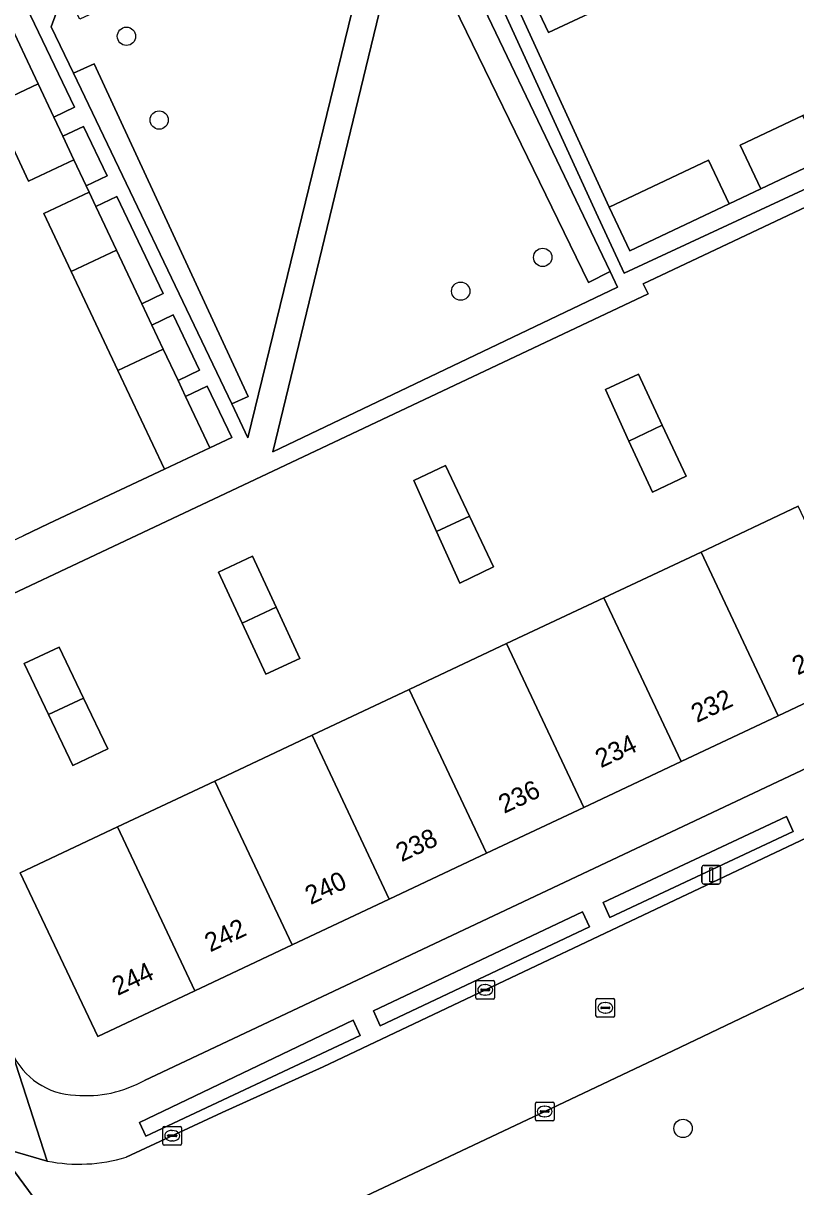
# Model space of a CAD drawing. Extents: x 159039 to 160102, y 381214 to 382524.
# Drawn here: x 159198 to 159239.3, y 381319.1 to 381381.3 of the extents above; entities that cross this region are included whole.
import ezdxf

# ---------------------------------------------------------------- set-up
doc = ezdxf.new("R2010")
doc.units = 0
for name, color, linetype in [('IMGEO_Berm_groen', 7, 'Continuous'), ('IMGEO_Boom', 7, 'Continuous'), ('IMGEO_Erf', 7, 'Continuous'), ('IMGEO_Groenvoorziening', 7, 'Continuous'), ('IMGEO_Kolk', 7, 'Continuous'), ('IMGEO_Lichtmast', 7, 'Continuous'), ('IMGEO_Pand', 7, 'Continuous'), ('IMGEO_Pand_nummerreeks', 7, 'Continuous'), ('IMGEO_Rijbaan_lokaal_gesloten', 7, 'Continuous'), ('IMGEO_Rioolput', 7, 'Continuous'), ('IMGEO_Terreindeel_open', 7, 'Continuous'), ('IMGEO_Voetpad_open', 7, 'Continuous')]:
    doc.layers.add(name, color=color, linetype=linetype)

msp = doc.modelspace()

# ---------------------------------------------------------------- linework, layer by layer
at = {"layer": 'IMGEO_Berm_groen'}
msp.add_lwpolyline([(159281.002, 381349.59), (159276.504, 381347.102), (159259.828, 381339.216), (159244.02, 381331.744), (159232.721, 381326.338), (159225.919, 381323.116), (159208.328, 381314.79), (159207.455, 381314.381), (159205.625, 381313.592), (159218.979, 381296.165)], dxfattribs=at)
at = {"layer": 'IMGEO_Boom'}
for centre in [(159203.548, 381380.556), (159205.294, 381376.079), (159225.781, 381368.741), (159221.399, 381366.935), (159233.273, 381322.194)]:
    msp.add_circle(centre, 0.489, dxfattribs=at)
at = {"layer": 'IMGEO_Erf'}
for points in [[(159280.348, 381367.214), (159267.618, 381384.57), (159261.829, 381381.834), (159246.942, 381374.798), (159231.151, 381367.335), (159231.408, 381366.79), (159210.414, 381356.868), (159187.998, 381346.282), (159194.413, 381332.419), (159197.436, 381326.24)], [(159182.558, 381384.029), (159184.982, 381378.885), (159187.834, 381372.836), (159189.745, 381368.781), (159192.024, 381363.946), (159192.356, 381363.241), (159194.427, 381364.217), (159196.678, 381359.441), (159194.607, 381358.465), (159197.004, 381353.38), (159198.034, 381353.866), (159199.406, 381354.512), (159205.573, 381357.42), (159203.09, 381362.688), (159200.594, 381367.984), (159199.132, 381371.085), (159201.556, 381372.228), (159201.393, 381372.573), (159200.739, 381373.962), (159198.315, 381372.819), (159196.403, 381376.874), (159193.552, 381382.924)], [(159224.414, 381382.139), (159229.323, 381371.43), (159234.634, 381373.935), (159235.733, 381371.602), (159237.424, 381372.4), (159236.325, 381374.733), (159239.678, 381376.315), (159244.727, 381378.696), (159249.773, 381381.077), (159253.314, 381382.747), (159254.414, 381380.414), (159255.921, 381381.125), (159256.504, 381381.4)], [(159230.09, 381382.641), (159226.095, 381380.758), (159225.257, 381382.536)], [(159204.502, 381324.76), (159265.823, 381353.699), (159271.62, 381356.674), (159273.546, 381357.821), (159279.522, 381361.378)], [(159243.553, 381346.695), (159238.359, 381344.246), (159233.166, 381341.797), (159227.972, 381339.348), (159222.778, 381336.899), (159217.584, 381334.45), (159212.39, 381332.001), (159207.196, 381329.551), (159202.022, 381327.112), (159197.876, 381335.855), (159203.07, 381338.304), (159208.264, 381340.753), (159213.458, 381343.202), (159218.652, 381345.651), (159223.846, 381348.099), (159229.04, 381350.548), (159234.234, 381352.997), (159239.428, 381355.446)]]:
    msp.add_lwpolyline(points, dxfattribs=at)
for points in [[(159229.127, 381361.678), (159230.886, 381362.492), (159232.165, 381359.769), (159233.444, 381357.046), (159231.634, 381356.195), (159230.385, 381358.927)], [(159221.871, 381354.915), (159223.148, 381352.208), (159221.347, 381351.339), (159220.114, 381354.1), (159218.896, 381356.826), (159220.593, 381357.621)], [(159211.539, 381350.042), (159212.805, 381347.311), (159210.99, 381346.47), (159209.724, 381349.201), (159208.464, 381351.92), (159210.273, 381352.774)], [(159202.55, 381342.475), (159200.682, 381341.583), (159199.377, 381344.319), (159198.078, 381347.04), (159199.961, 381347.904), (159201.256, 381345.19)]]:
    msp.add_lwpolyline(points, close=True, dxfattribs=at)
for centre, radius, start, end in [((159200.946, 381327.817), 3.848, 204.19365, 268.21586), ((159201.392, 381330.29), 6.345, 264.87889, 299.34894)]:
    msp.add_arc(centre, radius, start, end, dxfattribs=at)
at = {"layer": 'IMGEO_Groenvoorziening'}
for points in [[(159261.509, 381382.51), (159267.21, 381385.165), (159266.572, 381386.097), (159261.026, 381383.533), (159257.38, 381381.813), (159256.504, 381381.4), (159255.921, 381381.125), (159254.414, 381380.414), (159250.872, 381378.743), (159245.826, 381376.363), (159240.778, 381373.982), (159237.424, 381372.4), (159235.733, 381371.602), (159230.423, 381369.097), (159229.323, 381371.43), (159224.414, 381382.139), (159223.715, 381383.622), (159221.583, 381388.144), (159220.296, 381390.873), (159219.711, 381390.599), (159220.151, 381389.64), (159228.641, 381371.117), (159230.12, 381367.891)], [(159219.616, 381388.419), (159218.973, 381389.765), (159211.368, 381358.351), (159229.779, 381367.148), (159229.381, 381367.981), (159228.231, 381367.404), (159219.083, 381386.197)], [(159217.322, 381389.003), (159201.05, 381381.464), (159200.494, 381382.57), (159199.987, 381382.333), (159199.523, 381381.07), (159200.71, 381378.588), (159201.828, 381379.088), (159210.047, 381361.312), (159209.168, 381360.911), (159210.037, 381359.095)], [(159219.616, 381388.419), (159219.083, 381386.197), (159228.231, 381367.404), (159229.381, 381367.981)], [(159200.71, 381378.588), (159209.168, 381360.911), (159210.047, 381361.312), (159201.828, 381379.088)], [(159207.865, 381361.854), (159206.705, 381361.302), (159207.997, 381358.562), (159209.169, 381359.114)], [(159229, 381334.272), (159229.357, 381333.472), (159239.16, 381338.056), (159238.806, 381338.862)], [(159216.733, 381328.47), (159217.104, 381327.683), (159228.28, 381332.966), (159227.907, 381333.773)], [(159204.24, 381322.505), (159204.584, 381321.782), (159216.024, 381327.153), (159215.653, 381327.976)]]:
    msp.add_lwpolyline(points, close=True, dxfattribs=at)
at = {"layer": 'IMGEO_Kolk'}
for p, q in [((159222.208, 381329.172), (159222.208, 381330.024)), ((159222.283, 381330.098), (159223.135, 381330.098)), ((159222.467, 381329.592), (159222.467, 381329.604)), ((159222.905, 381329.555), (159222.507, 381329.555)), ((159222.51, 381329.641), (159222.908, 381329.641)), ((159222.696, 381329.878), (159222.721, 381329.878)), ((159222.951, 381329.604), (159222.951, 381329.592)), ((159223.209, 381330.024), (159223.209, 381329.172)), ((159223.135, 381329.098), (159222.283, 381329.098)), ((159222.719, 381329.318), (159222.694, 381329.318)), ((159225.385, 381322.673), (159225.385, 381323.525)), ((159225.46, 381323.599), (159226.312, 381323.599)), ((159225.873, 381323.379), (159225.898, 381323.379)), ((159226.386, 381323.525), (159226.386, 381322.673)), ((159225.644, 381323.093), (159225.644, 381323.105)), ((159226.082, 381323.056), (159225.684, 381323.056)), ((159225.687, 381323.142), (159226.085, 381323.142)), ((159225.896, 381322.819), (159225.871, 381322.819)), ((159226.128, 381323.105), (159226.128, 381323.093)), ((159205.488, 381321.378), (159205.488, 381322.23)), ((159205.563, 381322.304), (159206.415, 381322.304)), ((159205.976, 381322.084), (159206.001, 381322.084)), ((159206.489, 381322.23), (159206.489, 381321.378)), ((159226.312, 381322.599), (159225.46, 381322.599)), ((159205.747, 381321.798), (159205.747, 381321.81)), ((159206.185, 381321.761), (159205.787, 381321.761)), ((159205.79, 381321.847), (159206.188, 381321.847)), ((159205.999, 381321.524), (159205.974, 381321.524)), ((159206.231, 381321.81), (159206.231, 381321.798)), ((159206.415, 381321.304), (159205.563, 381321.304))]:
    msp.add_line(p, q, dxfattribs=at)
for points in [[(159222.208, 381329.172), (159222.208, 381330.024)], [(159222.283, 381330.098), (159223.135, 381330.098)], [(159223.209, 381330.024), (159223.209, 381329.172)], [(159223.135, 381329.098), (159222.283, 381329.098)], [(159225.385, 381322.673), (159225.385, 381323.525)], [(159225.46, 381323.599), (159226.312, 381323.599)], [(159226.386, 381323.525), (159226.386, 381322.673)], [(159205.488, 381321.378), (159205.488, 381322.23)], [(159205.563, 381322.304), (159206.415, 381322.304)], [(159206.489, 381322.23), (159206.489, 381321.378)], [(159226.312, 381322.599), (159225.46, 381322.599)], [(159206.415, 381321.304), (159205.563, 381321.304)]]:
    msp.add_lwpolyline(points, dxfattribs=at)
for centre, radius, start, end in [((159222.285, 381330.022), 0.0765, 91.55205, 178.44795), ((159222.285, 381330.022), 0.0765, 91.55205, 178.44795), ((159222.507, 381329.601), 0.0403, 85.87752, 175.75265), ((159222.504, 381329.591), 0.0366, 178.93798, 274.71019), ((159222.908, 381329.598), 0.043, 264.86636, 352.45326), ((159222.912, 381329.603), 0.0386, 1.73085, 96.63898), ((159223.133, 381330.022), 0.0765, 1.55205, 88.44795), ((159223.133, 381330.022), 0.0765, 1.55205, 88.44795), ((159222.285, 381329.174), 0.0765, 181.55205, 268.44795), ((159222.285, 381329.174), 0.0765, 181.55205, 268.44795), ((159223.133, 381329.174), 0.0765, 271.55205, 358.44795), ((159223.133, 381329.174), 0.0765, 271.55205, 358.44795), ((159225.462, 381323.523), 0.0765, 91.55205, 178.44795), ((159225.462, 381323.523), 0.0765, 91.55205, 178.44795), ((159226.31, 381323.523), 0.0765, 1.55205, 88.44795), ((159226.31, 381323.523), 0.0765, 1.55205, 88.44795), ((159225.684, 381323.102), 0.0403, 85.87752, 175.75265), ((159225.681, 381323.092), 0.0366, 178.93798, 274.71019), ((159226.085, 381323.099), 0.043, 264.86636, 352.45326), ((159226.089, 381323.104), 0.0386, 1.73085, 96.63898), ((159205.565, 381322.228), 0.0765, 91.55205, 178.44795), ((159205.565, 381322.228), 0.0765, 91.55205, 178.44795), ((159206.413, 381322.228), 0.0765, 1.55205, 88.44795), ((159206.413, 381322.228), 0.0765, 1.55205, 88.44795), ((159225.462, 381322.675), 0.0765, 181.55205, 268.44795), ((159225.462, 381322.675), 0.0765, 181.55205, 268.44795), ((159226.31, 381322.675), 0.0765, 271.55205, 358.44795), ((159226.31, 381322.675), 0.0765, 271.55205, 358.44795), ((159205.787, 381321.807), 0.0403, 85.87752, 175.75265), ((159205.784, 381321.797), 0.0366, 178.93798, 274.71019), ((159206.188, 381321.804), 0.043, 264.86636, 352.45326), ((159206.192, 381321.809), 0.0386, 1.73085, 96.63898), ((159205.565, 381321.38), 0.0765, 181.55205, 268.44795), ((159205.565, 381321.38), 0.0765, 181.55205, 268.44795), ((159206.413, 381321.38), 0.0765, 271.55205, 358.44795), ((159206.413, 381321.38), 0.0765, 271.55205, 358.44795)]:
    msp.add_arc(centre, radius, start, end, dxfattribs=at)
for centre, major_axis, ratio, start_param, end_param in [((159222.695, 381329.598), (-0.387, 0.002), 0.722429, 4.712389, 7.853982), ((159222.72, 381329.598), (-0.39, 0.002), 0.717154, 1.570796, 4.712389), ((159225.872, 381323.099), (-0.387, 0.002), 0.722429, 4.712389, 7.853982), ((159225.897, 381323.099), (-0.39, 0.002), 0.717154, 1.570796, 4.712389), ((159205.975, 381321.804), (-0.387, 0.002), 0.722429, 4.712389, 7.853982), ((159206, 381321.804), (-0.39, 0.002), 0.717154, 1.570796, 4.712389)]:
    msp.add_ellipse(centre, major_axis=major_axis, ratio=ratio, start_param=start_param, end_param=end_param, dxfattribs=at)
at = {"layer": 'IMGEO_Lichtmast'}
for p, q in [((159234.282, 381335.348), (159234.282, 381336.148)), ((159234.282, 381336.148), (159234.282, 381335.348)), ((159234.382, 381336.248), (159235.172, 381336.248)), ((159235.172, 381336.248), (159234.382, 381336.248)), ((159235.272, 381336.148), (159235.272, 381335.348)), ((159235.272, 381335.348), (159235.272, 381336.148)), ((159235.172, 381335.248), (159234.382, 381335.248)), ((159234.382, 381335.248), (159235.172, 381335.248))]:
    msp.add_line(p, q, dxfattribs=at)
msp.add_lwpolyline([(159234.702, 381336.123), (159234.852, 381336.123), (159234.852, 381335.373), (159234.702, 381335.373), (159234.702, 381336.123)], dxfattribs=at)
for centre, start, end in [((159234.382, 381336.148), 90, 180), ((159234.382, 381336.148), 90, 180), ((159235.172, 381336.148), 0, 90), ((159235.172, 381336.148), 360, 90), ((159234.382, 381335.348), 180, 270), ((159234.382, 381335.348), 180, 270), ((159235.172, 381335.348), 270, 0), ((159235.172, 381335.348), 270, 0)]:
    msp.add_arc(centre, 0.1, start, end, dxfattribs=at)
at = {"layer": 'IMGEO_Pand'}
for points in [[(159226.782, 381390.595), (159221.583, 381388.144), (159223.715, 381383.622), (159224.414, 381382.139), (159225.257, 381382.536), (159226.095, 381380.758), (159230.09, 381382.641), (159229.26, 381384.401), (159229.621, 381384.571)], [(159197.136, 381381.605), (159196.602, 381382.737), (159195.976, 381384.066), (159193.552, 381382.924), (159196.403, 381376.874), (159198.827, 381378.016)], [(159199.666, 381376.236), (159198.827, 381378.016), (159196.403, 381376.874), (159198.315, 381372.819), (159200.739, 381373.962), (159200.15, 381375.21)], [(159239.678, 381376.315), (159236.325, 381374.733), (159237.424, 381372.4), (159240.778, 381373.982)], [(159234.634, 381373.935), (159229.323, 381371.43), (159230.423, 381369.097), (159235.733, 381371.602)], [(159201.918, 381371.461), (159201.556, 381372.228), (159199.132, 381371.085), (159200.594, 381367.984), (159203.018, 381369.126)], [(159204.368, 381366.262), (159203.018, 381369.126), (159200.594, 381367.984), (159203.09, 381362.688), (159205.514, 381363.83), (159204.906, 381365.121)], [(159206.705, 381361.302), (159206.301, 381362.16), (159205.514, 381363.83), (159203.09, 381362.688), (159205.573, 381357.42), (159207.997, 381358.562)], [(159229.127, 381361.678), (159230.385, 381358.927), (159232.165, 381359.769), (159230.886, 381362.492)], [(159232.165, 381359.769), (159230.385, 381358.927), (159231.634, 381356.195), (159233.444, 381357.046)], [(159218.896, 381356.826), (159220.114, 381354.1), (159221.871, 381354.915), (159220.593, 381357.621)], [(159239.428, 381355.446), (159234.234, 381352.997), (159238.359, 381344.246), (159243.553, 381346.695)], [(159221.871, 381354.915), (159220.114, 381354.1), (159221.347, 381351.339), (159223.148, 381352.208)], [(159208.464, 381351.92), (159209.724, 381349.201), (159211.539, 381350.042), (159210.273, 381352.774)], [(159234.234, 381352.997), (159229.04, 381350.548), (159233.166, 381341.797), (159238.359, 381344.246)], [(159211.539, 381350.042), (159209.724, 381349.201), (159210.99, 381346.47), (159212.805, 381347.311)], [(159229.04, 381350.548), (159223.846, 381348.099), (159227.972, 381339.348), (159233.166, 381341.797)], [(159199.961, 381347.904), (159198.078, 381347.04), (159199.377, 381344.319), (159201.256, 381345.19)], [(159223.846, 381348.099), (159218.652, 381345.651), (159222.778, 381336.899), (159227.972, 381339.348)], [(159201.256, 381345.19), (159199.377, 381344.319), (159200.682, 381341.583), (159202.55, 381342.475)], [(159218.652, 381345.651), (159213.458, 381343.202), (159217.584, 381334.45), (159222.778, 381336.899)], [(159213.458, 381343.202), (159208.264, 381340.753), (159212.39, 381332.001), (159217.584, 381334.45)], [(159208.264, 381340.753), (159203.07, 381338.304), (159207.196, 381329.551), (159212.39, 381332.001)], [(159207.196, 381329.551), (159203.07, 381338.304), (159197.876, 381335.855), (159202.022, 381327.112)]]:
    msp.add_lwpolyline(points, close=True, dxfattribs=at)
at = {"layer": 'IMGEO_Rijbaan_lokaal_gesloten'}
for points in [[(159281.426, 381358.543), (159280.214, 381357.738), (159278.352, 381356.644), (159276.084, 381355.324), (159273.688, 381353.943), (159269.934, 381351.969), (159269.915, 381351.959), (159268.589, 381351.295), (159265.252, 381349.625), (159263.507, 381348.823), (159259.584, 381347.068), (159250.438, 381342.679), (159242.999, 381339.206), (159241.883, 381338.677), (159240.543, 381338.041), (159231.152, 381333.589), (159222.72, 381329.602), (159214.057, 381325.488), (159208.66, 381323.044), (159203.531, 381320.66)], [(159205.625, 381313.592), (159207.455, 381314.381), (159208.328, 381314.79), (159225.919, 381323.116), (159232.721, 381326.338), (159244.02, 381331.744), (159259.828, 381339.216)], [(159204.106, 381311.021), (159196.558, 381321.242)], [(159199.312, 381320.452), (159196.558, 381321.242), (159204.106, 381311.021)]]:
    msp.add_lwpolyline(points, dxfattribs=at)
msp.add_arc((159201.011, 381328.89), 8.607, 258.61832, 287.02656, dxfattribs=at)
at = {"layer": 'IMGEO_Rioolput'}
for p, q in [((159228.62, 381328.213), (159228.62, 381329.065)), ((159228.695, 381329.139), (159229.547, 381329.139)), ((159229.108, 381328.919), (159229.133, 381328.919)), ((159229.621, 381329.065), (159229.621, 381328.213)), ((159228.879, 381328.633), (159228.879, 381328.645)), ((159229.317, 381328.596), (159228.919, 381328.596)), ((159228.922, 381328.682), (159229.32, 381328.682)), ((159229.131, 381328.359), (159229.106, 381328.359)), ((159229.363, 381328.645), (159229.363, 381328.633)), ((159229.547, 381328.139), (159228.695, 381328.139))]:
    msp.add_line(p, q, dxfattribs=at)
for points in [[(159228.62, 381328.213), (159228.62, 381329.065)], [(159228.695, 381329.139), (159229.547, 381329.139)], [(159229.621, 381329.065), (159229.621, 381328.213)], [(159229.547, 381328.139), (159228.695, 381328.139)]]:
    msp.add_lwpolyline(points, dxfattribs=at)
for centre, radius, start, end in [((159228.697, 381329.063), 0.0765, 91.55205, 178.44795), ((159228.697, 381329.063), 0.0765, 91.55205, 178.44795), ((159229.545, 381329.063), 0.0765, 1.55205, 88.44795), ((159229.545, 381329.063), 0.0765, 1.55205, 88.44795), ((159228.919, 381328.642), 0.0403, 85.87752, 175.75265), ((159228.916, 381328.632), 0.0366, 178.93798, 274.71019), ((159229.32, 381328.639), 0.043, 264.86636, 352.45326), ((159229.324, 381328.644), 0.0386, 1.73085, 96.63898), ((159228.697, 381328.215), 0.0765, 181.55205, 268.44795), ((159228.697, 381328.215), 0.0765, 181.55205, 268.44795), ((159229.545, 381328.215), 0.0765, 271.55205, 358.44795), ((159229.545, 381328.215), 0.0765, 271.55205, 358.44795)]:
    msp.add_arc(centre, radius, start, end, dxfattribs=at)
for centre, major_axis, ratio, start_param, end_param in [((159229.107, 381328.639), (-0.387, 0.002), 0.722429, 4.712389, 7.853982), ((159229.132, 381328.639), (-0.39, 0.002), 0.717154, 1.570796, 4.712389)]:
    msp.add_ellipse(centre, major_axis=major_axis, ratio=ratio, start_param=start_param, end_param=end_param, dxfattribs=at)
at = {"layer": 'IMGEO_Terreindeel_open'}
for points in [[(159198.217, 381382.12), (159197.136, 381381.605), (159198.827, 381378.016), (159199.666, 381376.236), (159200.769, 381376.761)], [(159201.256, 381375.736), (159200.15, 381375.21), (159200.739, 381373.962), (159201.393, 381372.573), (159202.509, 381373.104)], [(159203.038, 381371.994), (159201.918, 381371.461), (159203.018, 381369.126), (159204.368, 381366.262), (159205.508, 381366.804)], [(159206.05, 381365.665), (159204.906, 381365.121), (159205.514, 381363.83), (159206.301, 381362.16), (159207.457, 381362.71)]]:
    msp.add_lwpolyline(points, close=True, dxfattribs=at)
at = {"layer": 'IMGEO_Voetpad_open'}
for points in [[(159200.71, 381378.588), (159199.523, 381381.07), (159199.987, 381382.333), (159200.494, 381382.57), (159217.713, 381390.608), (159217.322, 381389.003), (159210.037, 381359.095), (159209.168, 381360.911)], [(159218.973, 381389.765), (159219.616, 381388.419), (159229.381, 381367.981), (159229.779, 381367.148), (159211.368, 381358.351)], [(159229, 381334.272), (159238.806, 381338.862), (159239.16, 381338.056), (159229.357, 381333.472)], [(159216.733, 381328.47), (159227.907, 381333.773), (159228.28, 381332.966), (159217.104, 381327.683)], [(159204.24, 381322.505), (159215.653, 381327.976), (159216.024, 381327.153), (159204.584, 381321.782)]]:
    msp.add_lwpolyline(points, close=True, dxfattribs=at)
for points in [[(159261.509, 381382.51), (159230.12, 381367.891), (159228.641, 381371.117), (159220.151, 381389.64)], [(159187.998, 381346.282), (159210.414, 381356.868), (159231.408, 381366.79), (159231.151, 381367.335), (159246.942, 381374.798), (159261.829, 381381.834)], [(159198.217, 381382.12), (159200.769, 381376.761), (159199.666, 381376.236), (159200.15, 381375.21), (159201.256, 381375.736), (159202.509, 381373.104), (159201.393, 381372.573), (159201.556, 381372.228), (159201.918, 381371.461), (159203.038, 381371.994), (159205.508, 381366.804), (159204.368, 381366.262), (159204.906, 381365.121), (159206.05, 381365.665), (159207.457, 381362.71), (159206.301, 381362.16), (159206.705, 381361.302), (159207.865, 381361.854), (159209.169, 381359.114), (159207.997, 381358.562), (159205.573, 381357.42), (159199.406, 381354.512), (159198.034, 381353.866)], [(159284.717, 381364.428), (159279.522, 381361.378), (159273.546, 381357.821), (159271.62, 381356.674), (159265.823, 381353.699), (159204.502, 381324.76)], [(159203.531, 381320.66), (159208.66, 381323.044), (159214.057, 381325.488), (159222.72, 381329.602), (159231.152, 381333.589), (159240.543, 381338.041), (159239.888, 381339.379), (159241.237, 381340.045), (159241.883, 381338.677), (159242.999, 381339.206), (159250.438, 381342.679)], [(159196.558, 381321.242), (159199.312, 381320.452), (159197.436, 381326.24), (159194.413, 381332.419)], [(159197.436, 381326.24), (159199.312, 381320.452)]]:
    msp.add_lwpolyline(points, dxfattribs=at)
for centre, radius, start, end in [((159200.946, 381327.817), 3.848, 204.19365, 268.21586), ((159201.392, 381330.29), 6.345, 264.87889, 299.34894), ((159201.011, 381328.89), 8.607, 258.61832, 287.02656)]:
    msp.add_arc(centre, radius, start, end, dxfattribs=at)

# ---------------------------------------------------------------- texts
at = {"layer": 'IMGEO_Pand_nummerreeks'}
for s, p in [('230', (159239.399, 381346.395)), ('232', (159234.006, 381343.852)), ('234', (159228.885, 381341.437)), ('236', (159223.717, 381339)), ('238', (159218.237, 381336.416)), ('240', (159213.383, 381334.127)), ('242', (159208.022, 381331.599)), ('244', (159203.077, 381329.268))]:
    msp.add_text(s, height=1, rotation=25.24579, dxfattribs=at).set_placement(p)

doc.saveas('drawing.dxf')
